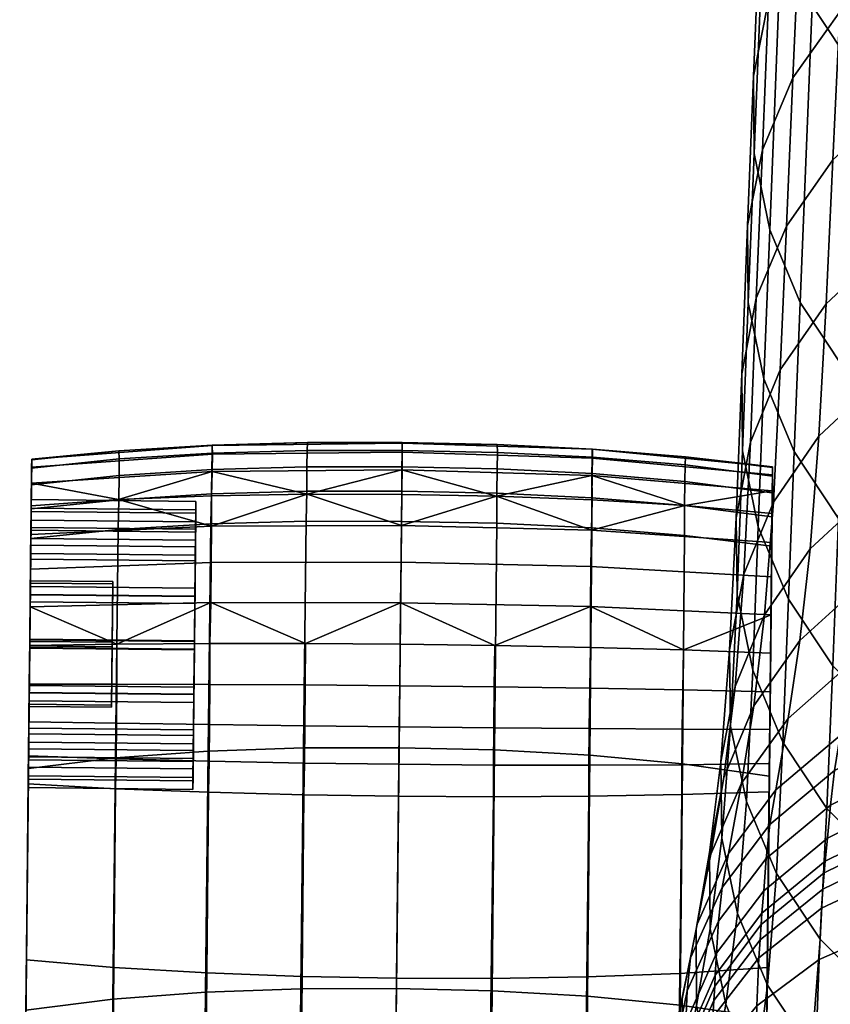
# Model space of a CAD drawing. Header units: millimetres. Extents: x -347 to 347, y -364 to 312.
# Tile 497 of 549: x -273 to -234, y 179 to 226. Entities that reach past the tile are written whole.
import ezdxf

# ---------------------------------------------------------------- set-up
doc = ezdxf.new("R2010")
doc.units = ezdxf.units.MM
doc.header["$MEASUREMENT"] = 0
doc.layers.add('podrucky', color=7, linetype='Continuous')
doc.layers.add('sedak', color=155, linetype='Continuous')

msp = doc.modelspace()

# ---------------------------------------------------------------- meshes
at = {"layer": 'podrucky'}
mesh = msp.add_polyface(dxfattribs=at)
corners = [(-272.928, 201.699, 813.234), (-264.929, 201.615, 813.234), (-264.925, 201.966, 811.013), (-272.925, 202.05, 811.013), (-272.941, 200.429, 815.31), (-264.942, 200.345, 815.31), (-264.93, 201.474, 808.819), (-272.93, 201.558, 808.819), (-272.92, 202.476, 808.421), (-264.92, 202.392, 808.421), (-264.915, 202.965, 810.981), (-272.914, 203.049, 810.981), (-272.937, 200.842, 806.099), (-264.938, 200.758, 806.099), (-264.919, 202.556, 813.572), (-272.918, 202.64, 813.572), (-264.935, 201.074, 815.994), (-272.934, 201.158, 815.994), (-272.906, 203.854, 806.718), (-268.68, 203.048, 804.874), (-272.917, 202.748, 805.191), (-264.159, 203.234, 804.659), (-264.131, 204.412, 806.274), (-272.897, 204.631, 808.484), (-264.117, 205.251, 808.135), (-272.894, 205.014, 810.375), (-268.655, 205.425, 812.182), (-264.133, 205.701, 812.129), (-264.118, 205.686, 810.131), (-272.894, 204.99, 812.26), (-272.932, 201.348, 803.927), (-264.159, 201.752, 803.318), (-264.135, 204.507, 815.966), (-264.132, 205.309, 814.089), (-268.64, 205.024, 814.093), (-268.644, 204.218, 815.919), (-264.153, 203.332, 817.636), (-268.66, 203.046, 817.535), (-264.184, 201.871, 818.999), (-268.689, 201.596, 818.844), (-272.898, 204.574, 814.1), (-272.907, 203.761, 815.849), (-272.919, 202.595, 817.385), (-272.934, 201.163, 818.613), (-272.919, 202.595, 817.385), (-272.958, 198.836, 817.627), (-272.934, 201.163, 818.613), (-272.907, 203.761, 815.849), (-272.934, 201.158, 815.994), (-272.914, 203.049, 810.981), (-272.918, 202.64, 813.572), (-272.894, 204.99, 812.26), (-272.898, 204.574, 814.1), (-272.894, 205.014, 810.375), (-272.92, 202.476, 808.421), (-272.906, 203.854, 806.718), (-272.897, 204.631, 808.484), (-272.917, 202.748, 805.191), (-272.937, 200.842, 806.099), (-272.932, 201.348, 803.927), (-272.956, 199.107, 812.84), (-272.928, 201.699, 813.234), (-272.925, 202.05, 811.013)]
mesh.append_faces([[corners[k] for k in face] for face in [(0, 1, 2, 3), (4, 5, 1, 0), (3, 2, 6, 7), (8, 9, 10, 11), (12, 13, 9, 8), (11, 10, 14, 15), (15, 14, 16, 17), (18, 19, 20, 20), (21, 19, 22, 22), (18, 22, 19, 19), (22, 18, 23, 24), (25, 26, 27, 28), (25, 29, 26, 26), (25, 28, 24, 23), (30, 20, 19, 31), (19, 21, 31, 31), (32, 33, 34, 35), (36, 32, 35, 37), (38, 36, 37, 39), (29, 40, 34, 26), (33, 27, 26, 34), (34, 40, 41, 35), (42, 37, 35, 41), (43, 39, 37, 42), (44, 45, 46, 46), (47, 48, 44, 44), (49, 50, 51, 51), (50, 52, 51, 51), (51, 53, 49, 49), (52, 50, 47, 47), (50, 48, 47, 47), (53, 54, 49, 49), (55, 54, 56, 56), (55, 57, 58, 58), (54, 55, 58, 58), (57, 59, 58, 58), (54, 53, 56, 56), (60, 61, 62, 62)]])
mesh = msp.add_polyface(dxfattribs=at)
corners = [(-254.916, 203.463, 817.705), (-250.29, 203.37, 817.692), (-250.281, 204.547, 815.992), (-254.903, 204.64, 815.999), (-254.931, 201.994, 819.106), (-250.296, 201.902, 819.085), (-250.312, 203.217, 804.541), (-254.933, 201.792, 803.151), (-254.917, 203.296, 804.513), (-254.905, 204.494, 806.152), (-250.286, 205.734, 812.1), (-254.891, 205.799, 810.064), (-254.891, 205.824, 812.093), (-264.925, 201.966, 811.013), (-264.92, 202.392, 808.421), (-264.93, 201.474, 808.819), (-264.938, 200.758, 806.099), (-264.919, 202.556, 813.572), (-264.915, 202.965, 810.981), (-264.963, 198.336, 804.617), (-264.967, 197.998, 805.558), (-264.945, 200.074, 806.829), (-264.942, 200.345, 815.31), (-264.929, 201.615, 813.234), (-264.963, 198.355, 816.71), (-264.935, 201.074, 815.994), (-264.958, 198.752, 817.627), (-254.896, 205.35, 808.04), (-264.131, 204.412, 806.274), (-264.117, 205.251, 808.135), (-264.118, 205.686, 810.131), (-259.516, 203.313, 804.541), (-264.159, 203.234, 804.659), (-264.133, 205.701, 812.129), (-259.49, 205.83, 812.1), (-254.952, 200.004, 802.102), (-254.973, 198.038, 801.444), (-264.198, 198.051, 801.646), (-264.172, 199.989, 802.287), (-264.159, 201.752, 803.318), (-259.52, 204.644, 815.992), (-259.515, 205.444, 814.086), (-264.132, 205.309, 814.089), (-264.135, 204.507, 815.966), (-259.535, 203.467, 817.692), (-264.153, 203.332, 817.636), (-259.56, 202, 819.085), (-264.184, 201.871, 818.999), (-254.895, 205.44, 814.086)]
mesh.append_faces([[corners[k] for k in face] for face in [(0, 1, 2, 3), (4, 5, 1, 0), (6, 7, 8, 8), (9, 6, 8, 8), (10, 11, 12, 12), (13, 14, 15, 15), (16, 15, 14, 14), (17, 18, 13, 13), (14, 13, 18, 18), (16, 19, 20, 20), (15, 16, 21, 21), (20, 21, 16, 16), (22, 17, 23, 23), (13, 23, 17, 17), (24, 25, 22, 22), (17, 22, 25, 25), (25, 24, 26, 26), (27, 9, 28, 29), (11, 27, 29, 30), (9, 8, 31, 31), (31, 28, 9, 9), (32, 28, 31, 31), (30, 33, 34, 34), (34, 11, 30, 30), (34, 12, 11, 11), (35, 36, 37, 38), (7, 35, 38, 39), (39, 32, 31, 31), (31, 7, 39, 39), (31, 8, 7, 7), (40, 41, 42, 43), (44, 40, 43, 45), (46, 44, 45, 47), (3, 48, 41, 40), (0, 3, 40, 44), (4, 0, 44, 46), (41, 34, 33, 42), (34, 41, 48, 12)]])
mesh = msp.add_polyface(dxfattribs=at)
corners = [(-245.669, 204.313, 815.966), (-241.168, 203.93, 815.919), (-241.155, 204.736, 814.093), (-245.655, 205.116, 814.089), (-245.676, 203.138, 817.636), (-241.176, 202.758, 817.535), (-245.676, 201.677, 818.999), (-241.177, 201.308, 818.844), (-250.281, 204.547, 815.992), (-250.27, 205.347, 814.086), (-250.29, 203.37, 817.692), (-250.296, 201.902, 819.085), (-254.903, 204.64, 815.999), (-254.895, 205.44, 814.086), (-236.903, 204.613, 812.26), (-241.132, 205.136, 812.182), (-236.907, 204.197, 814.1), (-245.646, 205.507, 812.129), (-236.916, 203.384, 815.849), (-236.928, 202.218, 817.385), (-236.943, 200.786, 818.613), (-250.286, 205.734, 812.1), (-254.891, 205.824, 812.093), (-254.952, 200.004, 802.102), (-245.728, 199.796, 802.287), (-245.742, 197.857, 801.646), (-254.973, 198.038, 801.444), (-254.933, 201.792, 803.151), (-245.704, 201.559, 803.318), (-236.958, 199.299, 802.966), (-236.978, 197.46, 802.383), (-236.941, 200.971, 803.927), (-241.157, 202.76, 804.874), (-236.926, 202.371, 805.191), (-250.312, 203.217, 804.541), (-245.672, 203.04, 804.659), (-254.896, 205.35, 808.04), (-245.672, 205.058, 808.135), (-245.676, 204.219, 806.274), (-254.905, 204.494, 806.152), (-254.891, 205.799, 810.064), (-245.662, 205.493, 810.131), (-236.915, 203.477, 806.718), (-236.906, 204.254, 808.484), (-236.902, 204.637, 810.375), (-237.068, 188.857, 805.331), (-236.926, 202.371, 805.191), (-236.915, 203.477, 806.718), (-236.906, 204.254, 808.484), (-237.157, 180.317, 814.284), (-236.902, 204.637, 810.375), (-236.903, 204.613, 812.26)]
mesh.append_faces([[corners[k] for k in face] for face in [(0, 1, 2, 3), (4, 5, 1, 0), (6, 7, 5, 4), (8, 0, 3, 9), (10, 4, 0, 8), (11, 6, 4, 10), (12, 8, 9, 13), (14, 15, 2, 16), (3, 2, 15, 17), (2, 1, 18, 16), (19, 18, 1, 5), (20, 19, 5, 7), (9, 3, 17, 21), (21, 22, 13, 9), (23, 24, 25, 26), (27, 28, 24, 23), (25, 24, 29, 30), (31, 28, 32, 33), (31, 29, 24, 28), (28, 34, 35, 35), (34, 28, 27, 27), (32, 28, 35, 35), (36, 37, 38, 39), (40, 41, 37, 36), (42, 33, 32, 32), (35, 38, 32, 32), (42, 32, 38, 38), (34, 39, 38, 38), (35, 34, 38, 38), (38, 37, 43, 42), (44, 41, 17, 15), (44, 15, 14, 14), (44, 43, 37, 41), (41, 21, 17, 17), (21, 41, 40, 40), (45, 46, 47, 47), (48, 45, 47, 47), (49, 50, 51, 51)]])
mesh = msp.add_polyface(dxfattribs=at)
corners = [(-245.778, 190.632, 826.715), (-241.282, 190.212, 826.327), (-241.177, 201.308, 818.844), (-245.676, 201.677, 818.999), (-245.892, 178.926, 833.626), (-241.396, 178.491, 833.021), (-250.403, 190.887, 826.93), (-250.296, 201.902, 819.085), (-237.06, 189.613, 825.75), (-236.943, 200.786, 818.613), (-237.183, 177.872, 832.124), (-245.823, 188.637, 804.508), (-241.304, 188.716, 804.84), (-241.41, 180.033, 813.525), (-245.932, 179.859, 813.013), (-245.823, 190.146, 803.198), (-241.303, 190.17, 803.537), (-245.81, 191.93, 802.205), (-241.289, 191.901, 802.543), (-245.784, 193.882, 801.604), (-241.265, 193.802, 801.934), (-250.419, 193.948, 801.423), (-250.443, 191.969, 802.02), (-237.157, 180.317, 814.284), (-237.258, 170.754, 822.449), (-241.522, 170.386, 821.426), (-237.068, 188.857, 805.331), (-237.054, 190.231, 804.039), (-237.017, 193.709, 802.422), (-237.036, 191.883, 803.043), (-241.23, 195.744, 801.737), (-236.998, 195.583, 802.205), (-245.748, 195.871, 801.421), (-250.389, 195.964, 801.247), (-236.978, 197.46, 802.383), (-245.742, 197.857, 801.646), (-236.978, 197.46, 802.383), (-237.017, 193.709, 802.422), (-236.998, 195.583, 802.205), (-237.036, 191.883, 803.043), (-236.958, 199.299, 802.966), (-237.054, 190.231, 804.039), (-236.941, 200.971, 803.927), (-237.068, 188.857, 805.331), (-236.926, 202.371, 805.191), (-236.916, 203.384, 815.849), (-237.157, 180.317, 814.284), (-236.907, 204.197, 814.1), (-236.903, 204.613, 812.26), (-236.928, 202.218, 817.385), (-236.906, 204.254, 808.484), (-236.902, 204.637, 810.375), (-237.183, 177.872, 832.124), (-237.368, 160.283, 829.656), (-237.06, 189.613, 825.75), (-237.258, 170.754, 822.449), (-236.943, 200.786, 818.613)]
mesh.append_faces([[corners[k] for k in face] for face in [(0, 1, 2, 3), (4, 5, 1, 0), (6, 0, 3, 7), (8, 9, 2, 1), (1, 5, 10, 8), (11, 12, 13, 14), (15, 16, 12, 11), (17, 18, 16, 15), (19, 20, 18, 17), (21, 19, 17, 22), (23, 24, 25, 13), (26, 23, 13, 12), (27, 26, 12, 16), (28, 29, 18, 20), (28, 20, 30, 31), (29, 27, 16, 18), (32, 30, 20, 19), (33, 32, 19, 21), (34, 31, 30, 30), (32, 35, 30, 30), (34, 30, 35, 35), (32, 33, 35, 35), (36, 37, 38, 38), (39, 37, 36, 36), (40, 39, 36, 36), (41, 42, 43, 43), (39, 40, 41, 41), (40, 42, 41, 41), (42, 44, 43, 43), (45, 46, 47, 47), (48, 47, 46, 46), (49, 46, 45, 45), (50, 51, 46, 46), (50, 46, 43, 43), (52, 53, 54, 54), (54, 55, 56, 56), (56, 55, 46, 46), (56, 46, 49, 49)]])
mesh = msp.add_polyface(dxfattribs=at)
corners = [(-268.956, 199.065, 812.84), (-268.957, 198.954, 809.378), (-269.02, 192.958, 809.569), (-269.019, 193.068, 813.032), (-268.989, 195.9, 807.742), (-268.986, 196.122, 814.667), (-272.986, 196.164, 814.667), (-272.956, 199.107, 812.84), (-268.956, 199.065, 812.84), (-268.957, 198.954, 809.378), (-272.957, 198.996, 809.378), (-272.989, 195.942, 807.742), (-268.989, 195.9, 807.742), (-268.956, 199.065, 812.84), (-272.956, 199.107, 812.84), (-272.957, 198.996, 809.378), (-268.957, 198.954, 809.378), (-272.962, 198.438, 816.71), (-264.963, 198.355, 816.71), (-264.942, 200.345, 815.31), (-272.941, 200.429, 815.31), (-272.985, 196.245, 817.202), (-264.986, 196.161, 817.202), (-272.944, 200.158, 806.829), (-264.945, 200.074, 806.829), (-264.967, 197.998, 805.558), (-272.966, 198.082, 805.558), (-272.93, 201.558, 808.819), (-264.93, 201.474, 808.819), (-264.99, 195.778, 805.208), (-272.989, 195.861, 805.208), (-272.962, 198.42, 804.617), (-264.963, 198.336, 804.617), (-264.938, 200.758, 806.099), (-272.937, 200.842, 806.099), (-272.99, 195.829, 804.208), (-264.99, 195.746, 804.208), (-272.934, 201.158, 815.994), (-264.935, 201.074, 815.994), (-264.958, 198.752, 817.627), (-272.958, 198.836, 817.627), (-264.985, 196.193, 818.201), (-272.985, 196.277, 818.201), (-272.969, 197.837, 802.383), (-268.753, 196.033, 801.737), (-272.988, 195.96, 802.205), (-264.234, 196.065, 801.421), (-264.198, 198.051, 801.646), (-272.949, 199.676, 802.966), (-264.172, 199.989, 802.287), (-272.932, 201.348, 803.927), (-264.159, 201.752, 803.318), (-264.313, 190.827, 826.715), (-264.184, 201.871, 818.999), (-268.689, 201.596, 818.844), (-268.817, 190.5, 826.327), (-272.985, 196.277, 818.201), (-272.934, 201.163, 818.613), (-272.958, 198.836, 817.627), (-272.919, 202.595, 817.385), (-272.934, 201.158, 815.994), (-272.932, 201.348, 803.927), (-272.962, 198.42, 804.617), (-272.937, 200.842, 806.099), (-272.969, 197.837, 802.383), (-272.99, 195.829, 804.208), (-272.988, 195.96, 802.205), (-272.949, 199.676, 802.966), (-272.962, 198.438, 816.71), (-272.986, 196.164, 814.667), (-272.985, 196.245, 817.202), (-272.941, 200.429, 815.31), (-272.956, 199.107, 812.84), (-272.928, 201.699, 813.234), (-272.957, 198.996, 809.378), (-272.925, 202.05, 811.013), (-272.989, 195.861, 805.208), (-272.989, 195.942, 807.742), (-272.966, 198.082, 805.558), (-272.944, 200.158, 806.829), (-272.93, 201.558, 808.819)]
mesh.append_faces([[corners[k] for k in face] for face in [(0, 1, 2, 3), (4, 2, 1, 1), (5, 6, 7, 8), (9, 10, 11, 12), (13, 14, 15, 16), (17, 18, 19, 20), (21, 22, 18, 17), (23, 24, 25, 26), (27, 28, 24, 23), (26, 25, 29, 30), (31, 32, 33, 34), (35, 36, 32, 31), (37, 38, 39, 40), (40, 39, 41, 42), (43, 44, 45, 45), (46, 44, 47, 47), (43, 47, 44, 44), (47, 43, 48, 49), (50, 51, 49, 48), (52, 53, 54, 55), (56, 57, 58, 58), (58, 59, 60, 60), (61, 62, 63, 63), (64, 65, 62, 62), (64, 66, 65, 65), (64, 62, 67, 67), (67, 62, 61, 61), (68, 69, 70, 70), (71, 72, 68, 68), (71, 73, 72, 72), (74, 72, 75, 75), (76, 77, 78, 78), (74, 78, 77, 77), (79, 74, 80, 80), (75, 80, 74, 74), (78, 74, 79, 79), (68, 72, 69, 69)]])
mesh = msp.add_polyface(dxfattribs=at)
corners = [(-250.52, 179.189, 833.96), (-245.892, 178.926, 833.626), (-245.778, 190.632, 826.715), (-250.403, 190.887, 826.93), (-255.046, 190.986, 826.982), (-250.296, 201.902, 819.085), (-254.931, 201.994, 819.106), (-255.169, 179.29, 834.041), (-250.466, 188.616, 804.326), (-245.823, 188.637, 804.508), (-245.932, 179.859, 813.013), (-250.568, 179.786, 812.732), (-250.459, 190.156, 803.012), (-245.823, 190.146, 803.198), (-250.443, 191.969, 802.02), (-245.81, 191.93, 802.205), (-255.071, 188.648, 804.282), (-255.164, 179.805, 812.665), (-255.055, 190.194, 802.968), (-255.036, 192.015, 801.976), (-255.015, 194, 801.38), (-250.419, 193.948, 801.423), (-254.994, 196.022, 801.206), (-250.389, 195.964, 801.247), (-254.973, 198.038, 801.444), (-245.742, 197.857, 801.646), (-264.99, 195.778, 805.208), (-264.967, 197.998, 805.558), (-264.963, 198.336, 804.617), (-264.985, 196.193, 818.201), (-264.963, 198.355, 816.71), (-264.986, 196.161, 817.202), (-264.958, 198.752, 817.627), (-265.013, 193.602, 817.792), (-264.99, 195.746, 804.208), (-265.017, 193.186, 804.782), (-265.013, 193.584, 805.699), (-259.592, 196.06, 801.247), (-264.198, 198.051, 801.646), (-264.234, 196.065, 801.421), (-259.669, 188.713, 804.326), (-259.751, 179.882, 812.732), (-264.385, 180.052, 813.013), (-264.31, 188.831, 804.508), (-259.644, 190.252, 803.012), (-264.278, 190.339, 803.198), (-259.621, 192.065, 802.02), (-264.254, 192.124, 802.205), (-259.604, 194.044, 801.423), (-264.239, 194.075, 801.604), (-259.684, 190.984, 826.93), (-259.56, 202, 819.085), (-264.184, 201.871, 818.999), (-264.313, 190.827, 826.715), (-259.812, 179.286, 833.96), (-264.445, 179.121, 833.626)]
mesh.append_faces([[corners[k] for k in face] for face in [(0, 1, 2, 3), (4, 3, 5, 6), (7, 0, 3, 4), (8, 9, 10, 11), (12, 13, 9, 8), (14, 15, 13, 12), (16, 8, 11, 17), (18, 12, 8, 16), (19, 14, 12, 18), (20, 21, 14, 19), (21, 20, 22, 23), (24, 23, 22, 22), (23, 24, 25, 25), (26, 27, 28, 28), (29, 30, 31, 31), (30, 29, 32, 32), (29, 31, 33, 33), (26, 34, 35, 35), (35, 36, 26, 26), (28, 34, 26, 26), (24, 22, 37, 37), (37, 38, 24, 24), (39, 38, 37, 37), (40, 41, 42, 43), (44, 40, 43, 45), (46, 44, 45, 47), (48, 46, 47, 49), (16, 17, 41, 40), (18, 16, 40, 44), (19, 18, 44, 46), (20, 19, 46, 48), (37, 48, 49, 39), (48, 37, 22, 20), (50, 51, 52, 53), (54, 50, 53, 55), (4, 6, 51, 50), (7, 4, 50, 54)]])
mesh = msp.add_polyface(dxfattribs=at)
corners = [(-268.986, 196.122, 814.667), (-268.956, 199.065, 812.84), (-269.019, 193.068, 813.032), (-269.019, 193.068, 813.032), (-273.018, 193.11, 813.032), (-272.986, 196.164, 814.667), (-268.986, 196.122, 814.667), (-269.02, 192.958, 809.569), (-273.02, 192.999, 809.569), (-273.018, 193.11, 813.032), (-269.019, 193.068, 813.032), (-268.989, 195.9, 807.742), (-272.989, 195.942, 807.742), (-273.02, 192.999, 809.569), (-269.02, 192.958, 809.569), (-265.013, 193.584, 805.699), (-265.017, 193.186, 804.782), (-265.034, 191.594, 807.1), (-265.042, 190.864, 806.416), (-265.009, 193.94, 816.851), (-265.031, 191.865, 815.581), (-265.038, 191.18, 816.31), (-264.986, 196.161, 817.202), (-265.013, 193.602, 817.792), (-273.009, 194.024, 816.851), (-265.009, 193.94, 816.851), (-264.986, 196.161, 817.202), (-272.985, 196.245, 817.202), (-273.03, 191.948, 815.581), (-265.031, 191.865, 815.581), (-272.989, 195.861, 805.208), (-264.99, 195.778, 805.208), (-265.013, 193.584, 805.699), (-273.012, 193.667, 805.699), (-265.034, 191.594, 807.1), (-273.033, 191.677, 807.1), (-273.017, 193.27, 804.782), (-265.017, 193.186, 804.782), (-264.99, 195.746, 804.208), (-272.99, 195.829, 804.208), (-273.041, 190.948, 806.416), (-265.042, 190.864, 806.416), (-272.985, 196.277, 818.201), (-264.985, 196.193, 818.201), (-265.013, 193.602, 817.792), (-273.012, 193.686, 817.792), (-265.038, 191.18, 816.31), (-273.038, 191.264, 816.31), (-264.239, 194.075, 801.604), (-264.254, 192.124, 802.205), (-268.774, 192.189, 802.543), (-268.759, 194.09, 801.934), (-273.008, 194.086, 802.422), (-273.027, 192.26, 803.043), (-272.988, 195.96, 802.205), (-268.753, 196.033, 801.737), (-264.234, 196.065, 801.421), (-273.051, 189.99, 825.75), (-268.817, 190.5, 826.327), (-268.689, 201.596, 818.844), (-272.934, 201.163, 818.613), (-273.012, 193.686, 817.792), (-273.051, 189.99, 825.75), (-272.985, 196.277, 818.201), (-272.934, 201.163, 818.613), (-273.038, 191.264, 816.31), (-273.044, 190.608, 804.039), (-273.041, 190.948, 806.416), (-273.017, 193.27, 804.782), (-273.027, 192.26, 803.043), (-273.008, 194.086, 802.422), (-272.99, 195.829, 804.208), (-272.988, 195.96, 802.205), (-272.986, 196.164, 814.667), (-273.009, 194.024, 816.851), (-272.985, 196.245, 817.202), (-273.018, 193.11, 813.032), (-273.03, 191.948, 815.581), (-273.033, 191.677, 807.1), (-273.046, 190.407, 809.175), (-273.02, 192.999, 809.569), (-273.05, 190.056, 811.396), (-272.989, 195.942, 807.742), (-273.012, 193.667, 805.699), (-272.989, 195.861, 805.208)]
mesh.append_faces([[corners[k] for k in face] for face in [(0, 1, 2, 2), (3, 4, 5, 6), (7, 8, 9, 10), (11, 12, 13, 14), (15, 16, 17, 17), (16, 18, 17, 17), (19, 20, 21, 21), (22, 19, 23, 23), (21, 23, 19, 19), (24, 25, 26, 27), (28, 29, 25, 24), (30, 31, 32, 33), (33, 32, 34, 35), (36, 37, 38, 39), (40, 41, 37, 36), (42, 43, 44, 45), (45, 44, 46, 47), (48, 49, 50, 51), (52, 51, 50, 53), (52, 54, 55, 51), (56, 48, 51, 55), (57, 58, 59, 60), (61, 62, 63, 63), (64, 63, 62, 62), (62, 61, 65, 65), (66, 67, 68, 68), (66, 68, 69, 69), (70, 68, 71, 71), (70, 69, 68, 68), (70, 71, 72, 72), (73, 74, 75, 75), (76, 77, 74, 74), (74, 73, 76, 76), (78, 79, 80, 80), (81, 76, 80, 80), (82, 83, 80, 80), (78, 80, 83, 83), (83, 82, 84, 84)]])
mesh = msp.add_polyface(dxfattribs=at)
corners = [(-265.047, 190.323, 809.175), (-265.034, 191.594, 807.1), (-265.042, 190.864, 806.416), (-265.061, 188.973, 811.428), (-265.057, 189.382, 808.837), (-265.055, 189.547, 813.988), (-265.038, 191.18, 816.31), (-265.031, 191.865, 815.581), (-265.045, 190.464, 813.59), (-265.051, 189.973, 811.396), (-273.045, 190.548, 813.59), (-265.045, 190.464, 813.59), (-265.031, 191.865, 815.581), (-273.03, 191.948, 815.581), (-273.05, 190.056, 811.396), (-265.051, 189.973, 811.396), (-273.033, 191.677, 807.1), (-265.034, 191.594, 807.1), (-265.047, 190.323, 809.175), (-273.046, 190.407, 809.175), (-273.056, 189.466, 808.837), (-265.057, 189.382, 808.837), (-265.042, 190.864, 806.416), (-273.041, 190.948, 806.416), (-273.061, 189.057, 811.428), (-265.061, 188.973, 811.428), (-273.038, 191.264, 816.31), (-265.038, 191.18, 816.31), (-265.055, 189.547, 813.988), (-273.055, 189.631, 813.988), (-264.31, 188.831, 804.508), (-264.385, 180.052, 813.013), (-268.902, 180.321, 813.525), (-268.827, 189.004, 804.84), (-264.278, 190.339, 803.198), (-268.797, 190.458, 803.537), (-264.254, 192.124, 802.205), (-268.774, 192.189, 802.543), (-273.148, 180.694, 814.284), (-268.993, 170.674, 821.426), (-273.249, 171.131, 822.449), (-273.059, 189.234, 805.331), (-273.044, 190.608, 804.039), (-273.027, 192.26, 803.043), (-264.445, 179.121, 833.626), (-264.313, 190.827, 826.715), (-268.817, 190.5, 826.327), (-268.949, 178.78, 833.021), (-273.051, 189.99, 825.75), (-273.174, 178.249, 832.124), (-273.249, 171.131, 822.449), (-273.051, 189.99, 825.75), (-273.148, 180.694, 814.284), (-273.174, 178.249, 832.124), (-273.038, 191.264, 816.31), (-273.055, 189.631, 813.988), (-273.061, 189.057, 811.428), (-273.056, 189.466, 808.837), (-273.041, 190.948, 806.416), (-273.059, 189.234, 805.331), (-273.044, 190.608, 804.039), (-273.03, 191.948, 815.581), (-273.018, 193.11, 813.032), (-273.045, 190.548, 813.59), (-273.05, 190.056, 811.396), (-273.02, 192.999, 809.569), (-273.046, 190.407, 809.175)]
mesh.append_faces([[corners[k] for k in face] for face in [(0, 1, 2, 2), (3, 0, 4, 4), (2, 4, 0, 0), (5, 6, 7, 7), (8, 9, 3, 3), (0, 3, 9, 9), (7, 8, 5, 5), (3, 5, 8, 8), (10, 11, 12, 13), (14, 15, 11, 10), (16, 17, 18, 19), (19, 18, 15, 14), (20, 21, 22, 23), (24, 25, 21, 20), (26, 27, 28, 29), (29, 28, 25, 24), (30, 31, 32, 33), (34, 30, 33, 35), (36, 34, 35, 37), (38, 32, 39, 40), (41, 33, 32, 38), (42, 35, 33, 41), (43, 37, 35, 42), (44, 45, 46, 47), (46, 48, 49, 47), (50, 51, 52, 52), (51, 50, 53, 53), (52, 54, 55, 55), (55, 56, 52, 52), (54, 52, 51, 51), (57, 52, 56, 56), (58, 59, 57, 57), (59, 52, 57, 57), (59, 58, 60, 60), (61, 62, 63, 63), (64, 65, 66, 66), (62, 64, 63, 63)]])
mesh = msp.add_polyface(dxfattribs=at)
corners = [(-246.015, 166.648, 839.65), (-241.52, 166.232, 838.852), (-241.396, 178.491, 833.021), (-245.892, 178.926, 833.626), (-246.146, 153.903, 844.722), (-241.651, 153.534, 843.761), (-250.646, 166.901, 840.091), (-250.52, 179.189, 833.96), (-250.778, 154.13, 845.254), (-255.298, 166.999, 840.198), (-255.169, 179.29, 834.041), (-255.432, 154.222, 845.383), (-237.312, 165.641, 837.671), (-237.183, 177.872, 832.124), (-237.444, 153.012, 842.337), (-246.046, 170.156, 820.737), (-241.522, 170.386, 821.426), (-241.639, 159.888, 828.389), (-246.164, 159.638, 827.536), (-245.932, 179.859, 813.013), (-241.41, 180.033, 813.525), (-250.678, 170.053, 820.358), (-250.793, 159.524, 827.067), (-250.568, 179.786, 812.732), (-255.266, 170.064, 820.268), (-255.376, 159.533, 826.956), (-255.164, 179.805, 812.665), (-237.258, 170.754, 822.449), (-237.368, 160.283, 829.656), (-264.474, 170.35, 820.737), (-264.577, 159.831, 827.536), (-269.096, 160.175, 828.389), (-268.993, 170.674, 821.426), (-264.385, 180.052, 813.013), (-268.902, 180.321, 813.525), (-259.846, 170.149, 820.358), (-259.951, 159.62, 827.067), (-259.751, 179.882, 812.732), (-273.358, 160.661, 829.656), (-269.211, 148.968, 834.284), (-273.476, 149.434, 835.765), (-273.249, 171.131, 822.449), (-264.58, 166.843, 839.65), (-264.445, 179.121, 833.626), (-268.949, 178.78, 833.021), (-269.083, 166.521, 838.852), (-264.715, 154.098, 844.722), (-269.217, 153.823, 843.761), (-259.944, 166.999, 840.091), (-259.812, 179.286, 833.96), (-260.08, 154.227, 845.254), (-273.302, 166.019, 837.671), (-273.174, 178.249, 832.124), (-273.434, 153.389, 842.337), (-273.476, 149.434, 835.765), (-273.302, 166.019, 837.671), (-273.358, 160.661, 829.656), (-273.434, 153.389, 842.337), (-273.174, 178.249, 832.124), (-273.249, 171.131, 822.449), (-237.368, 160.283, 829.656), (-237.312, 165.641, 837.671), (-237.485, 149.057, 835.765), (-237.183, 177.872, 832.124), (-237.06, 189.613, 825.75), (-237.258, 170.754, 822.449)]
mesh.append_faces([[corners[k] for k in face] for face in [(0, 1, 2, 3), (4, 5, 1, 0), (6, 0, 3, 7), (8, 4, 0, 6), (9, 6, 7, 10), (11, 8, 6, 9), (12, 13, 2, 1), (14, 12, 1, 5), (15, 16, 17, 18), (19, 20, 16, 15), (21, 15, 18, 22), (23, 19, 15, 21), (24, 21, 22, 25), (26, 23, 21, 24), (17, 16, 27, 28), (29, 30, 31, 32), (33, 29, 32, 34), (35, 36, 30, 29), (37, 35, 29, 33), (24, 25, 36, 35), (26, 24, 35, 37), (38, 31, 39, 40), (31, 38, 41, 32), (42, 43, 44, 45), (46, 42, 45, 47), (48, 49, 43, 42), (50, 48, 42, 46), (9, 10, 49, 48), (11, 9, 48, 50), (51, 45, 44, 52), (53, 47, 45, 51), (54, 55, 56, 56), (55, 54, 57, 57), (56, 58, 59, 59), (55, 58, 56, 56), (60, 61, 62, 62), (61, 60, 63, 63), (64, 60, 65, 65)]])
at = {"layer": 'sedak'}
mesh = msp.add_polyface(dxfattribs=at)
corners = [(-201.076, 216.323, 811.152), (-223.363, 210.033, 809.457), (-223.147, 212.921, 821.078), (-232.796, 223.768, 964.219), (-232.161, 238.169, 1009.856), (-234.361, 241.497, 1009.419), (-234.98, 227.064, 963.787), (-229.928, 220.857, 964.553), (-229.269, 235.22, 1010.2), (-226.396, 218.448, 964.773), (-225.706, 232.766, 1010.432), (-222.222, 216.659, 964.859), (-221.491, 230.925, 1010.533), (-217.425, 215.604, 964.795), (-216.644, 229.812, 1010.487), (-237.828, 223.617, 916.45), (-237.235, 238.106, 962.087), (-236.487, 241.782, 961.445), (-237.1, 227.296, 915.803), (-237.802, 219.867, 917.068), (-237.22, 234.35, 962.703), (-237.042, 216.162, 917.64), (-236.462, 230.631, 963.276), (-235.568, 212.619, 918.149), (-233.399, 209.352, 918.576), (-230.558, 206.479, 918.903), (-227.062, 204.116, 919.112), (-222.933, 202.377, 919.186), (-218.19, 201.38, 919.106), (-230.551, 229.535, 891.04), (-230.19, 236.751, 913.875), (-226.245, 238.988, 913.296), (-226.635, 231.793, 890.455), (-233.637, 226.748, 891.669), (-233.301, 233.979, 914.498), (-235.913, 223.547, 892.322), (-235.598, 230.789, 915.147), (-237.4, 220.048, 892.982), (-238.117, 216.367, 893.63), (-238.085, 212.621, 894.249), (-237.323, 208.923, 894.822), (-235.853, 205.391, 895.329), (-233.693, 202.14, 895.753), (-230.908, 222.354, 868.185), (-227.024, 224.633, 867.597), (-233.968, 219.552, 868.815), (-236.222, 216.342, 869.468), (-237.692, 212.839, 870.127), (-238.398, 209.159, 870.775), (-238.359, 205.418, 871.393), (-237.596, 201.73, 871.963), (-231.264, 215.376, 845.239), (-227.412, 217.672, 844.663), (-234.296, 212.564, 845.856), (-236.529, 209.348, 846.499), (-237.982, 205.846, 847.15), (-238.675, 202.17, 847.79), (-231.638, 208.948, 822.094), (-227.811, 211.248, 821.553), (-234.649, 206.134, 822.683), (-236.865, 202.921, 823.302), (-238.305, 199.425, 823.932), (-232.062, 203.451, 798.686), (-228.238, 205.736, 798.196), (-235.072, 200.652, 799.233), (-222.082, 229.828, 878.503), (-222.294, 226.272, 867.069), (-221.869, 233.406, 889.929), (-221.657, 236.99, 901.354), (-222.72, 219.334, 844.149), (-222.934, 216.038, 832.638), (-222.507, 222.762, 855.622), (-223.579, 207.392, 797.779), (-223.795, 204.995, 786.048), (-228.699, 201.2, 774.641)]
mesh.append_faces([[corners[k] for k in face] for face in [(0, 1, 2, 2), (3, 4, 5, 6), (7, 8, 4, 3), (9, 10, 8, 7), (11, 12, 10, 9), (13, 14, 12, 11), (15, 16, 17, 18), (19, 20, 16, 15), (21, 22, 20, 19), (23, 6, 22, 21), (24, 3, 6, 23), (25, 7, 3, 24), (26, 9, 7, 25), (27, 11, 9, 26), (28, 13, 11, 27), (29, 30, 31, 32), (33, 34, 30, 29), (35, 36, 34, 33), (37, 18, 36, 35), (38, 15, 18, 37), (39, 19, 15, 38), (40, 21, 19, 39), (41, 23, 21, 40), (42, 24, 23, 41), (43, 29, 32, 44), (45, 33, 29, 43), (46, 35, 33, 45), (47, 37, 35, 46), (48, 38, 37, 47), (49, 39, 38, 48), (50, 40, 39, 49), (51, 43, 44, 52), (53, 45, 43, 51), (54, 46, 45, 53), (55, 47, 46, 54), (56, 48, 47, 55), (57, 51, 52, 58), (59, 53, 51, 57), (60, 54, 53, 59), (61, 55, 54, 60), (62, 57, 58, 63), (64, 59, 57, 62), (44, 65, 66, 66), (32, 67, 65, 65), (32, 68, 67, 67), (52, 69, 70, 70), (52, 71, 69, 69), (58, 70, 2, 2), (58, 2, 1, 1), (63, 1, 72, 72), (44, 66, 71, 71), (73, 63, 72, 72), (52, 44, 71, 71), (58, 52, 70, 70), (73, 74, 63, 63), (58, 1, 63, 63), (32, 65, 44, 44)]])
mesh = msp.add_polyface(dxfattribs=at)
corners = [(-224.88, 195.107, 727.005), (-200.961, 197.699, 714.97), (-225.098, 193.3, 715.169), (-225.316, 191.511, 703.331), (-224.446, 198.811, 750.664), (-201.018, 204.974, 756.301), (-224.663, 196.933, 738.839), (-200.981, 200.09, 728.747), (-200.916, 193.03, 687.289), (-225.682, 188.629, 683.414), (-225.534, 189.816, 691.49), (-200.939, 195.324, 701.177), (-224.229, 200.755, 762.479), (-230.865, 199.286, 896.077), (-230.558, 206.479, 918.903), (-233.399, 209.352, 918.576), (-233.693, 202.14, 895.753), (-227.389, 196.945, 896.281), (-227.062, 204.116, 919.112), (-223.283, 195.231, 896.349), (-222.933, 202.377, 919.186), (-218.57, 194.262, 896.262), (-218.19, 201.38, 919.106), (-236.13, 198.211, 872.468), (-235.853, 205.391, 895.329), (-237.323, 208.923, 894.822), (-237.596, 201.73, 871.963), (-233.979, 194.977, 872.89), (-231.166, 192.143, 873.211), (-227.708, 189.825, 873.413), (-223.628, 188.138, 873.478), (-218.945, 187.197, 873.389), (-238.63, 198.438, 848.402), (-238.359, 205.418, 871.393), (-238.398, 209.159, 870.775), (-238.675, 202.17, 847.79), (-237.866, 194.763, 848.969), (-236.403, 191.26, 849.472), (-234.262, 188.045, 849.894), (-231.463, 185.233, 850.217), (-238.99, 195.759, 824.558), (-237.982, 205.846, 847.15), (-238.305, 199.425, 823.932), (-238.94, 192.038, 825.16), (-238.176, 188.376, 825.722), (-236.717, 184.888, 826.226), (-237.287, 197.454, 799.818), (-236.865, 202.921, 823.302), (-234.649, 206.134, 822.683), (-235.072, 200.652, 799.233), (-238.727, 193.969, 800.424), (-239.413, 190.313, 801.032), (-239.365, 186.6, 801.626), (-232.549, 198.96, 775.087), (-232.062, 203.451, 798.686), (-228.238, 205.736, 798.196), (-228.699, 201.2, 774.641), (-235.581, 196.197, 775.598), (-237.815, 193.025, 776.156), (-239.271, 189.557, 776.742), (-239.97, 185.909, 777.339), (-233.078, 195.121, 751.415), (-229.184, 197.293, 750.995), (-236.149, 192.409, 751.904), (-238.416, 189.272, 752.446), (-233.622, 191.596, 727.715), (-229.676, 193.688, 727.314), (-236.738, 188.944, 728.19), (-233.894, 189.886, 715.865), (-229.922, 191.936, 715.47), (-237.033, 187.269, 716.336), (-234.086, 188.197, 704.004), (-230.127, 190.202, 703.619), (-224.012, 202.801, 774.277), (-223.795, 204.995, 786.048), (-230.312, 188.559, 691.766)]
mesh.append_faces([[corners[k] for k in face] for face in [(0, 1, 2, 2), (2, 1, 3, 3), (4, 5, 6, 6), (6, 7, 0, 0), (8, 9, 10, 10), (3, 11, 10, 10), (5, 4, 12, 12), (13, 14, 15, 16), (17, 18, 14, 13), (19, 20, 18, 17), (21, 22, 20, 19), (23, 24, 25, 26), (27, 16, 24, 23), (28, 13, 16, 27), (29, 17, 13, 28), (30, 19, 17, 29), (31, 21, 19, 30), (32, 33, 34, 35), (36, 26, 33, 32), (37, 23, 26, 36), (38, 27, 23, 37), (39, 28, 27, 38), (40, 35, 41, 42), (43, 32, 35, 40), (44, 36, 32, 43), (45, 37, 36, 44), (46, 47, 48, 49), (50, 42, 47, 46), (51, 40, 42, 50), (52, 43, 40, 51), (53, 54, 55, 56), (57, 49, 54, 53), (58, 46, 49, 57), (59, 50, 46, 58), (60, 51, 50, 59), (61, 53, 56, 62), (63, 57, 53, 61), (64, 58, 57, 63), (65, 61, 62, 66), (67, 63, 61, 65), (68, 65, 66, 69), (70, 67, 65, 68), (71, 68, 69, 72), (73, 56, 74, 74), (12, 56, 73, 73), (4, 62, 12, 12), (12, 62, 56, 56), (62, 4, 6, 6), (66, 62, 6, 6), (69, 0, 2, 2), (66, 6, 0, 0), (72, 3, 10, 10), (75, 72, 10, 10), (69, 2, 3, 3), (69, 66, 0, 0), (72, 69, 3, 3)]])
mesh = msp.add_polyface(dxfattribs=at)
corners = [(-238.603, 182.944, 802.186), (-238.176, 188.376, 825.722), (-238.94, 192.038, 825.16), (-239.365, 186.6, 801.626), (-237.146, 179.458, 802.697), (-236.717, 184.888, 826.226), (-239.931, 182.195, 777.928), (-239.413, 190.313, 801.032), (-239.97, 185.909, 777.339), (-239.174, 178.529, 778.492), (-237.719, 175.026, 779.012), (-235.587, 171.801, 779.471), (-235.017, 176.259, 803.139), (-239.899, 185.826, 753.022), (-239.271, 189.557, 776.742), (-237.815, 193.025, 776.156), (-238.416, 189.272, 752.446), (-240.619, 182.185, 753.613), (-240.594, 178.465, 754.202), (-239.845, 174.78, 754.771), (-238.391, 171.245, 755.3), (-236.252, 167.976, 755.773), (-239.043, 185.85, 728.723), (-236.149, 192.409, 751.904), (-236.738, 188.944, 728.19), (-240.558, 182.429, 729.293), (-241.302, 178.796, 729.882), (-241.293, 175.069, 730.473), (-240.553, 171.361, 731.047), (-239.099, 167.789, 731.585), (-239.357, 184.199, 716.864), (-237.033, 187.269, 716.336), (-240.888, 180.792, 717.432), (-241.643, 177.166, 718.021), (-241.643, 173.435, 718.612), (-240.906, 169.717, 719.188), (-239.524, 182.569, 704.992), (-237.212, 185.614, 704.468), (-241.044, 179.178, 705.557), (-241.79, 175.559, 706.145), (-241.782, 171.827, 706.737), (-241.041, 168.098, 707.316), (-239.62, 181.017, 693.118), (-237.334, 184.042, 692.599), (-241.115, 177.636, 693.681), (-241.842, 174.018, 694.269), (-241.819, 170.277, 694.864), (-239.685, 179.945, 685.04), (-237.417, 182.954, 684.524), (-241.164, 176.573, 685.597), (-241.877, 172.956, 686.178), (-241.845, 169.21, 686.766), (-239.715, 179.414, 681.286), (-237.457, 182.409, 680.765), (-241.187, 176.053, 681.849), (-241.894, 172.443, 682.437), (-241.856, 168.702, 683.03), (-239.757, 178.711, 676.763), (-237.509, 181.661, 676.087), (-241.22, 175.396, 677.508), (-241.919, 171.832, 678.296), (-241.875, 168.134, 679.103), (-239.799, 177.9, 672.289), (-237.562, 180.791, 671.457), (-241.252, 174.644, 673.213), (-241.944, 171.139, 674.198), (-239.882, 175.734, 663.492), (-237.665, 178.453, 662.356), (-241.317, 172.657, 664.768), (-241.993, 169.333, 666.14), (-239.962, 172.664, 654.989), (-237.765, 175.136, 653.578), (-241.38, 169.852, 656.586), (-240.001, 170.77, 650.906), (-237.814, 173.088, 649.366), (-241.411, 168.123, 652.655), (-237.861, 170.762, 645.328), (-234.827, 174.98, 648.096), (-234.884, 172.504, 643.96), (-240.039, 168.615, 646.997)]
mesh.append_faces([[corners[k] for k in face] for face in [(0, 1, 2, 3), (4, 5, 1, 0), (6, 3, 7, 8), (9, 0, 3, 6), (10, 4, 0, 9), (11, 12, 4, 10), (13, 14, 15, 16), (17, 8, 14, 13), (18, 6, 8, 17), (19, 9, 6, 18), (20, 10, 9, 19), (21, 11, 10, 20), (22, 16, 23, 24), (25, 13, 16, 22), (26, 17, 13, 25), (27, 18, 17, 26), (28, 19, 18, 27), (29, 20, 19, 28), (30, 22, 24, 31), (32, 25, 22, 30), (33, 26, 25, 32), (34, 27, 26, 33), (35, 28, 27, 34), (36, 30, 31, 37), (38, 32, 30, 36), (39, 33, 32, 38), (40, 34, 33, 39), (41, 35, 34, 40), (42, 36, 37, 43), (44, 38, 36, 42), (45, 39, 38, 44), (46, 40, 39, 45), (47, 42, 43, 48), (49, 44, 42, 47), (50, 45, 44, 49), (51, 46, 45, 50), (52, 47, 48, 53), (54, 49, 47, 52), (55, 50, 49, 54), (56, 51, 50, 55), (57, 52, 53, 58), (59, 54, 52, 57), (60, 55, 54, 59), (61, 56, 55, 60), (62, 57, 58, 63), (64, 59, 57, 62), (65, 60, 59, 64), (66, 62, 63, 67), (68, 64, 62, 66), (69, 65, 64, 68), (70, 66, 67, 71), (72, 68, 66, 70), (73, 70, 71, 74), (75, 72, 70, 73), (76, 74, 77, 78), (79, 73, 74, 76)]])
mesh = msp.add_polyface(dxfattribs=at)
corners = [(-226.111, 183.35, 660.22), (-225.932, 186.12, 669.831), (-216.094, 184.687, 660.308), (-226.366, 177.086, 646.614), (-226.283, 179.465, 651.011), (-216.324, 178.887, 647.733), (-216.211, 182.07, 653.894), (-225.842, 187.147, 674.716), (-200.892, 190.42, 673.549), (-216.432, 175.141, 641.914), (-226.446, 174.401, 642.397), (-216.531, 170.814, 636.524), (-226.595, 168.086, 634.655), (-228.026, 182.939, 850.424), (-227.708, 189.825, 873.413), (-231.166, 192.143, 873.211), (-231.463, 185.233, 850.217), (-223.972, 181.277, 850.497), (-223.628, 188.138, 873.478), (-219.32, 180.364, 850.418), (-218.945, 187.197, 873.389), (-234.583, 181.689, 826.654), (-234.262, 188.045, 849.894), (-236.403, 191.26, 849.472), (-236.717, 184.888, 826.226), (-231.796, 178.893, 826.989), (-228.376, 176.615, 827.213), (-224.342, 174.968, 827.309), (-219.714, 174.068, 827.258), (-235.017, 176.259, 803.139), (-237.146, 179.458, 802.697), (-232.233, 173.458, 803.496), (-228.816, 171.172, 803.749), (-224.787, 169.513, 803.88), (-220.164, 168.597, 803.872), (-232.797, 168.967, 779.851), (-235.587, 171.801, 779.471), (-229.369, 166.64, 780.133), (-237.212, 185.614, 704.468), (-237.033, 187.269, 716.336), (-233.894, 189.886, 715.865), (-234.086, 188.197, 704.004), (-234.238, 186.595, 692.142), (-230.127, 190.202, 703.619), (-230.312, 188.559, 691.766), (-237.334, 184.042, 692.599), (-234.342, 185.482, 684.069), (-230.437, 187.413, 683.693), (-237.417, 182.954, 684.524), (-234.391, 184.92, 680.305), (-230.496, 186.831, 679.923), (-237.457, 182.409, 680.765), (-234.455, 184.127, 675.504), (-230.573, 185.995, 675.038), (-237.509, 181.661, 676.087), (-234.519, 183.201, 670.75), (-230.649, 185.016, 670.197), (-237.562, 180.791, 671.457), (-234.645, 180.702, 661.403), (-230.801, 182.372, 660.676), (-237.665, 178.453, 662.356), (-234.768, 177.163, 652.407), (-230.948, 178.64, 651.533), (-237.765, 175.136, 653.578), (-234.827, 174.98, 648.096), (-231.018, 176.345, 647.158), (-237.814, 173.088, 649.366), (-234.884, 172.504, 643.96), (-231.086, 173.747, 642.96), (-234.99, 166.598, 636.32), (-231.213, 167.6, 635.229), (-225.682, 188.629, 683.414), (-225.534, 189.816, 691.49)]
mesh.append_faces([[corners[k] for k in face] for face in [(0, 1, 2, 2), (3, 4, 5, 5), (0, 6, 4, 4), (7, 8, 1, 1), (9, 3, 5, 5), (6, 0, 2, 2), (6, 5, 4, 4), (10, 3, 9, 9), (9, 11, 10, 10), (12, 10, 11, 11), (13, 14, 15, 16), (17, 18, 14, 13), (19, 20, 18, 17), (21, 22, 23, 24), (25, 16, 22, 21), (26, 13, 16, 25), (27, 17, 13, 26), (28, 19, 17, 27), (29, 21, 24, 30), (31, 25, 21, 29), (32, 26, 25, 31), (33, 27, 26, 32), (34, 28, 27, 33), (35, 31, 29, 36), (37, 32, 31, 35), (38, 39, 40, 41), (42, 41, 43, 44), (45, 38, 41, 42), (46, 42, 44, 47), (48, 45, 42, 46), (49, 46, 47, 50), (51, 48, 46, 49), (52, 49, 50, 53), (54, 51, 49, 52), (55, 52, 53, 56), (57, 54, 52, 55), (58, 55, 56, 59), (60, 57, 55, 58), (61, 58, 59, 62), (63, 60, 58, 61), (64, 61, 62, 65), (66, 63, 61, 64), (67, 64, 65, 68), (69, 67, 68, 70), (71, 44, 72, 72), (50, 47, 71, 71), (7, 53, 50, 71), (59, 1, 0, 0), (1, 56, 53, 7), (0, 4, 59, 59), (71, 47, 44, 44), (1, 59, 56, 56), (4, 62, 59, 59), (10, 68, 65, 3), (62, 4, 3, 65), (68, 10, 12, 70)]])

doc.saveas('drawing.dxf')
